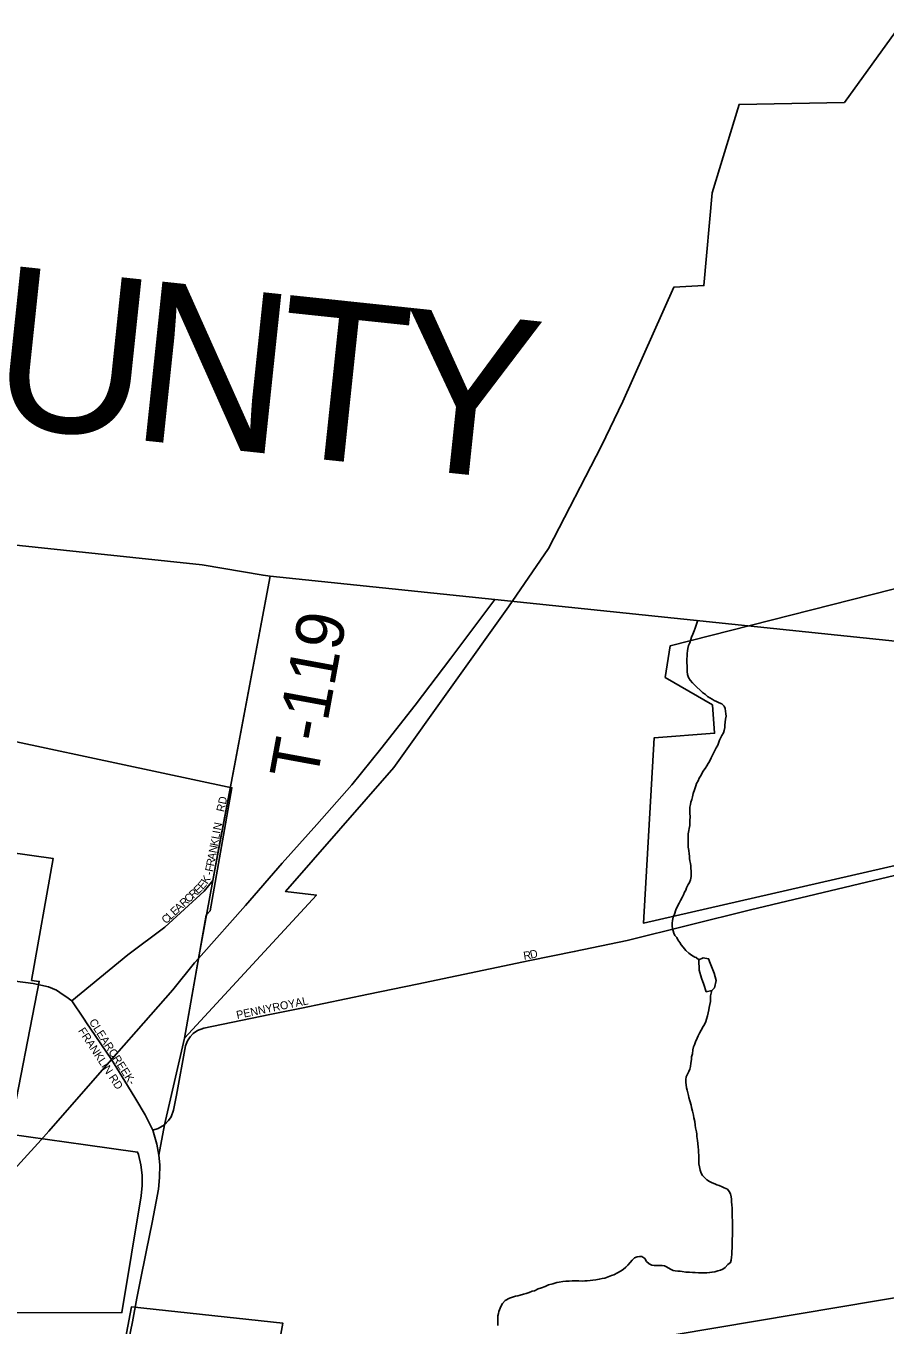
# Model space of a CAD drawing. Extents: x 1310247 to 1664935, y 284496 to 704931.
# Drawn here: x 1474233 to 1479599, y 578053 to 586169 of the extents above; entities that cross this region are included whole.
import ezdxf

# ---------------------------------------------------------------- set-up
doc = ezdxf.new("R2010")
doc.units = 0
for name, color, linetype in [('GM_X_Adjacent_County', 7, 'Continuous'), ('GM_X_Adjacent_County_Text', 7, 'Continuous'), ('GM_X_Corporation_Text', 7, 'Continuous'), ('GM_X_County', 7, 'Continuous'), ('GM_X_County_Subdivision_Text', 7, 'Continuous'), ('GM_X_Major_Lake_Text', 7, 'Continuous'), ('GM_X_Minor_Lake', 7, 'Continuous'), ('GM_X_Minor_River_Text', 7, 'Continuous'), ('GM_X_Rail_Line', 7, 'Continuous'), ('GM_X_State_Shield', 7, 'Continuous'), ('GM_X_Township', 7, 'Continuous'), ('GM_X_Township_Subdivision', 7, 'Continuous')]:
    doc.layers.add(name, color=color, linetype=linetype)

msp = doc.modelspace()

# ---------------------------------------------------------------- linework, layer by layer
at = {"layer": 'GM_X_Adjacent_County'}
for points in [[(1465316, 583843.5), (1468542.2, 583516), (1469819.1, 583386.4), (1475333.3, 582802.4), (1475714, 582737.4), (1475758, 582732.8), (1475400, 580830.6), (1475310.5, 580342.7), (1475223.2, 579846.1), (1475097.9, 579304.4), (1475062.8, 579114.1), (1475069.1, 579055.2), (1475067.9, 578975.2), (1475060.7, 578901.3), (1475047.4, 578824.3), (1475021.3, 578694.4), (1474986.6, 578520.3), (1474944.6, 578315.3), (1474925.7, 578221.5), (1474898, 578072.7), (1474844.5, 577811.7)], [(1474844.5, 577811.7), (1474898, 578072.7), (1474925.7, 578221.5), (1474944.6, 578315.3), (1474986.6, 578520.3), (1475021.3, 578694.4), (1475047.4, 578824.3), (1475060.7, 578901.3), (1475067.9, 578975.2), (1475069.1, 579055.2), (1475062.8, 579114.1), (1475097.9, 579304.4), (1475223.2, 579846.1), (1475310.5, 580342.7), (1475400, 580830.6), (1475758, 582732.8), (1477162.3, 582586.7), (1480943.4, 582193.2)]]:
    msp.add_lwpolyline(points, dxfattribs=at)
at = {"layer": 'GM_X_Adjacent_County_Text'}
msp.add_lwpolyline([(1480943.4, 582193.2), (1477162.3, 582586.7), (1475758, 582732.8), (1475714, 582737.4), (1475333.3, 582802.4), (1469819.1, 583386.4), (1468542.2, 583516), (1465316, 583843.5), (1465087.2, 583866.8), (1462260.8, 583939.8), (1460470.1, 583976.6), (1460424.8, 583977.5), (1459744.3, 583991.5), (1458987.6, 584007.1), (1454533.6, 584099), (1454383.4, 584102.1), (1453707.3, 584116.1), (1452021.6, 584151.7), (1450736.4, 584178.8), (1450715.2, 584179.2), (1442865.9, 584339.2), (1440214.4, 584396.4)], dxfattribs=at)
at = {"layer": 'GM_X_Corporation_Text'}
for points in [[(1475438.8, 581036.7), (1475532.7, 581535.5)], [(1475026.1, 579271.3), (1475058.6, 579281.6), (1475097.9, 579304.4), (1475123.8, 579330.6), (1475139.4, 579354.9), (1475155.7, 579396.7), (1475174.3, 579489.3), (1475229.6, 579797.8), (1475242.3, 579829), (1475259.1, 579854.9), (1475277.4, 579874.4), (1475304.8, 579893.4), (1475344.5, 579908.4), (1475757.3, 579994.4), (1475954.2, 580033.2), (1476373.3, 580121.2), (1476676.3, 580183.2), (1477381, 580330.5), (1477657.6, 580386.4), (1477987.7, 580455.6), (1478759.4, 580647.7), (1480836, 581142.4)], [(1474519.2, 580078.3), (1474870.4, 580366.9), (1475100.5, 580538.5), (1475346.7, 580763.3), (1475400, 580830.6), (1475438.8, 581036.7)], [(1474482.4, 580105.1), (1474519.2, 580078.3), (1474592.6, 579970), (1474614.8, 579936.1)], [(1474614.8, 579936.1), (1474633.5, 579907.5), (1474766.4, 579711.3), (1474866.4, 579549.4), (1474918.8, 579465.2), (1474978.6, 579367.2), (1475026.1, 579271.3)], [(1474810.9, 577639.2), (1474844.5, 577811.7), (1474898, 578072.7), (1474925.7, 578221.5), (1474944.6, 578315.3), (1474986.6, 578520.3), (1475021.3, 578694.4), (1475047.4, 578824.3), (1475060.7, 578901.3), (1475067.9, 578975.2), (1475069.1, 579055.2), (1475062.8, 579114.1), (1475050.1, 579183.8), (1475026.1, 579271.3)]]:
    msp.add_lwpolyline(points, dxfattribs=at)
at = {"layer": 'GM_X_County'}
msp.add_lwpolyline([(1480575, 578377.6), (1480023, 572924.8), (1474265.8, 571980.6), (1474738.6, 577396.3)], close=True, dxfattribs=at)
at = {"layer": 'GM_X_County_Subdivision_Text'}
for points in [[(1475532.7, 581535.5), (1475758, 582732.8)], [(1473856.6, 580242.1), (1474278.7, 580186.5), (1474373.7, 580166), (1474424.2, 580145.6), (1474466.3, 580116.7), (1474482.4, 580105.1)]]:
    msp.add_lwpolyline(points, dxfattribs=at)
at = {"layer": 'GM_X_Major_Lake_Text'}
for points in [[(1473469.7, 581845.8), (1475519.8, 581410.2), (1475384.3, 580642), (1475358.5, 580613.3), (1475223.2, 579846.1), (1476047.6, 580739.4), (1475855.2, 580761.8), (1476531.7, 581536.2), (1477248.1, 582540.7), (1477496.3, 582905.4), (1477827.8, 583546.2), (1477962.1, 583823.2), (1478280.1, 584537.5), (1478467.9, 584547.3), (1478518.6, 585127), (1478687.6, 585679.6), (1479345.5, 585691.1), (1479692.8, 586169.1)], [(1480771.7, 582936.4), (1478256.8, 582295.7), (1478226.8, 582099.6), (1478520.6, 581927.6), (1478535.1, 581750.8), (1478157.9, 581722.7), (1478089.7, 580564.7), (1480789.6, 581181.7)], [(1473763.1, 578129.4), (1474832.1, 578131.3), (1474953.5, 578860.4), (1474959.2, 578925.2), (1474958.1, 578990.2), (1474950.1, 579054.8), (1474935.5, 579118.1), (1474930.8, 579133.9), (1474605, 579179.7), (1474131.1, 579246.3), (1474316.5, 580200), (1474268, 580206.8), (1474402.4, 580969), (1473379.7, 581112.7)]]:
    msp.add_lwpolyline(points, dxfattribs=at)
msp.add_lwpolyline([(1474746.3, 577397.7), (1475239.3, 577441.5), (1475738.9, 577528.5), (1475837.1, 578065.4), (1474892, 578166.1)], close=True, dxfattribs=at)
at = {"layer": 'GM_X_Minor_River_Text'}
for points in [[(1478381.3, 581228.2), (1478379.9, 581250.3), (1478380.5, 581274.3), (1478380.8, 581288.4), (1478383.3, 581306.4), (1478385.7, 581320.4), (1478392.1, 581336.3), (1478396.6, 581354.2), (1478401.1, 581374.2), (1478409.7, 581398), (1478418.4, 581421.9), (1478422.7, 581435.9), (1478431.2, 581453.7), (1478437.6, 581469.6), (1478446, 581483.4), (1478454.4, 581497.3), (1478460.8, 581511.2), (1478475.3, 581530.9), (1478485.7, 581546.7), (1478494.1, 581560.5), (1478502.5, 581574.3), (1478513.1, 581596.2), (1478525.8, 581621.9), (1478534.2, 581637.8), (1478544.8, 581659.6), (1478555.2, 581675.4), (1478559.6, 581689.3), (1478566.1, 581707.2), (1478574.5, 581723), (1478580.9, 581736.9), (1478589.3, 581752.8), (1478593.7, 581768.7), (1478598.2, 581786.7), (1478598.6, 581800.7), (1478601.1, 581820.7), (1478603.6, 581838.7), (1478606, 581856.7), (1478604.4, 581870.8), (1478602.8, 581888.9), (1478601.2, 581905), (1478593.6, 581919.3), (1478579.9, 581933.7), (1478564, 581940.1), (1478546.2, 581948.5), (1478532.3, 581954.9), (1478518.5, 581963.3), (1478504.6, 581971.7), (1478490.8, 581980), (1478477.1, 581992.4), (1478459.3, 582004.9), (1478443.6, 582019.3), (1478424.1, 582037.9), (1478410.3, 582050.3), (1478396.6, 582064.7), (1478383.1, 582083.1), (1478371.4, 582099.4), (1478365.9, 582117.6), (1478364.3, 582135.7), (1478362.7, 582149.8), (1478363.2, 582167.9), (1478361.8, 582194), (1478362.3, 582214.1), (1478362.8, 582234.1), (1478363.2, 582248.2), (1478365.7, 582266.2), (1478368, 582280.1), (1478372.5, 582298.1), (1478379, 582316), (1478385.5, 582335.9), (1478389.9, 582349.8), (1478398.4, 582369.7), (1478406.9, 582389.5), (1478413.4, 582407.4), (1478430.6, 582456.3)], [(1478418.8, 580348.8), (1478411.1, 580352.3), (1478391.4, 580364.9), (1478373.6, 580377.3), (1478356, 580393.8), (1478338.5, 580414.4), (1478326.8, 580428.7), (1478317.1, 580443), (1478305.5, 580459.3), (1478299.8, 580473.5), (1478286.2, 580487.9), (1478280.5, 580502.1), (1478276.8, 580516.3), (1478271.2, 580530.5), (1478269.5, 580544.5), (1478270.1, 580564.6), (1478272.5, 580580.6), (1478275, 580600.6), (1478283.5, 580620.5), (1478292.2, 580646.3), (1478302.8, 580670.2), (1478313.3, 580688), (1478321.8, 580705.8), (1478334.4, 580727.6), (1478340.8, 580741.5), (1478347.2, 580757.4), (1478355.6, 580771.2), (1478360, 580785.1), (1478370.5, 580804.9), (1478376.9, 580818.8), (1478383.3, 580834.7), (1478387.8, 580854.7), (1478388.3, 580874.8), (1478388.7, 580890.8), (1478387.1, 580904.9), (1478385.5, 580923), (1478383.9, 580937.1), (1478380.3, 580953.2), (1478378.6, 580967.3), (1478377.1, 580983.4), (1478375.4, 580997.5), (1478373.9, 581017.6), (1478370.4, 581037.8), (1478368.9, 581057.9), (1478369.4, 581075.9), (1478369.7, 581090), (1478370.2, 581106), (1478370.6, 581122.1), (1478373.1, 581142.1), (1478375.4, 581156.1), (1478379.9, 581174), (1478380.3, 581188), (1478380.7, 581206.1), (1478381.3, 581228.2)], [(1478418.8, 580348.8), (1478436.8, 580334.4)], [(1478463.1, 580348.4), (1478436.8, 580334.4)], [(1478436.8, 580334.4), (1478437.3, 580270.7), (1478452.2, 580220.2), (1478467.4, 580179.8), (1478482.4, 580135.3), (1478516.6, 580142.6), (1478535.1, 580160.2), (1478544.1, 580206.2), (1478531.1, 580250.6)], [(1478531.1, 580250.6), (1478506.4, 580313.4), (1478497, 580341.7), (1478463.1, 580348.4)], [(1478360.1, 579534.6), (1478356.6, 579554.8), (1478355, 579568.9), (1478355.5, 579586.9), (1478357.9, 579604.9), (1478366.4, 579620.8), (1478372.8, 579636.7), (1478379.2, 579652.6), (1478383.6, 579668.5), (1478386.1, 579688.5), (1478390.8, 579712.5), (1478391.2, 579728.6), (1478395.7, 579748.5), (1478398.3, 579772.5), (1478402.8, 579790.5), (1478409.2, 579804.4), (1478415.6, 579822.3), (1478426.3, 579846.1), (1478432.7, 579860), (1478441.1, 579877.8), (1478451.6, 579895.7), (1478464.2, 579917.4), (1478470.6, 579931.3), (1478479.1, 579949.2), (1478483.5, 579965.1), (1478490, 579985), (1478494.5, 580003), (1478499, 580022.9), (1478501.4, 580036.9), (1478505.9, 580056.9), (1478508.4, 580074.9), (1478508.8, 580092.9), (1478509.3, 580111), (1478516.6, 580142.6)], [(1478007.3, 578443.3), (1478019.7, 578459.1), (1478034.1, 578472.8), (1478050.3, 578480.4), (1478066.4, 578482), (1478080.5, 578481.7), (1478098.2, 578469.2), (1478109.8, 578450.8), (1478125.5, 578436.4), (1478143.3, 578427.9), (1478157.3, 578425.5), (1478171.3, 578425.2), (1478185.4, 578424.8), (1478207.4, 578424.3), (1478221.5, 578423.9), (1478235.3, 578417.5), (1478259, 578402.9), (1478274.9, 578394.5), (1478288.9, 578392.1), (1478304.9, 578389.7), (1478318.9, 578389.3), (1478332.9, 578387), (1478354.9, 578384.4), (1478376.9, 578383.9), (1478396.9, 578381.4), (1478413, 578380.9), (1478435, 578380.4), (1478451.1, 578380), (1478469.1, 578379.5), (1478487.2, 578379.1), (1478503.3, 578380.7), (1478519.4, 578384.3), (1478535.5, 578385.9), (1478555.7, 578391.4), (1478571.9, 578397), (1478586.1, 578402.7), (1478600.4, 578412.4), (1478616.9, 578432), (1478633.3, 578443.7), (1478637.7, 578459.6), (1478640.2, 578477.6), (1478642.6, 578493.6), (1478643.1, 578513.7), (1478643.7, 578535.8), (1478644.4, 578563.9), (1478645, 578587.9), (1478645.7, 578614), (1478646.2, 578636.1), (1478646.8, 578660.2), (1478647.3, 578680.2), (1478646, 578704.4), (1478644.6, 578728.5), (1478645.2, 578754.6), (1478643.6, 578770.7), (1478644, 578784.7), (1478642.5, 578802.8), (1478641, 578824.9), (1478639.4, 578839), (1478637.8, 578855.2), (1478634.2, 578873.3), (1478626.6, 578887.5), (1478614.9, 578901.9), (1478595, 578910.4), (1478581.2, 578916.8), (1478563.3, 578925.3), (1478549.4, 578929.6), (1478535.5, 578936), (1478519.6, 578942.4), (1478503.8, 578950.8), (1478486, 578961.3), (1478472.3, 578975.7), (1478458.6, 578988.1), (1478450.9, 579002.4), (1478445.3, 579020.6), (1478439.8, 579040.8), (1478436.3, 579061), (1478436.7, 579075), (1478437.2, 579093), (1478435.7, 579113.2), (1478434.2, 579133.3), (1478434.5, 579147.3), (1478433, 579165.4), (1478429.5, 579187.6), (1478428, 579205.7), (1478424.7, 579231.9), (1478423, 579246), (1478421.4, 579260.1), (1478416, 579286.3), (1478412.4, 579302.5), (1478411, 579324.6), (1478405.5, 579346.8), (1478402, 579364.9), (1478396.6, 579389.2), (1478391.1, 579411.4), (1478387.5, 579427.5), (1478380.2, 579453.8), (1478374.6, 579474), (1478371, 579488.2), (1478367.4, 579504.3), (1478363.8, 579520.5), (1478360.1, 579534.6)], [(1477180.6, 578050.5), (1477181, 578066.5), (1477179.7, 578092.7), (1477180.1, 578110.7), (1477184.5, 578124.7), (1477186.9, 578138.7), (1477195.4, 578158.5), (1477201.8, 578172.4), (1477210.2, 578188.3), (1477226.7, 578205.9), (1477253.2, 578221.3), (1477271.4, 578226.9), (1477291.6, 578234.4), (1477305.7, 578236.1), (1477319.9, 578239.7), (1477340.1, 578245.3), (1477358.3, 578250.8), (1477376.5, 578256.4), (1477394.7, 578264), (1477408.9, 578267.6), (1477433.2, 578279.1), (1477453.5, 578286.6), (1477475.7, 578294.1), (1477498.1, 578303.5), (1477524.3, 578310.9), (1477548.6, 578318.3), (1477564.7, 578321.9), (1477586.9, 578325.4), (1477605, 578327), (1477627.1, 578328.4), (1477645.2, 578330), (1477671.3, 578329.3), (1477687.3, 578328.9), (1477707.4, 578328.4), (1477723.5, 578330), (1477739.5, 578329.6), (1477757.6, 578331.2), (1477773.7, 578332.8), (1477793.8, 578336.3), (1477814, 578339.8), (1477832.1, 578343.3), (1477848.3, 578346.9), (1477870.6, 578354.4), (1477890.8, 578361.9), (1477905, 578367.6), (1477927.4, 578379.1), (1477947.7, 578390.6), (1477964, 578400.3), (1477980.4, 578413.9), (1477992.8, 578427.7), (1478007.3, 578443.3)]]:
    msp.add_lwpolyline(points, dxfattribs=at)
at = {"layer": 'GM_X_State_Shield'}
for points in [[(1475328.2, 580362.6), (1475605, 580674.5), (1475833, 580938.6), (1476050.6, 581180.8), (1476268.2, 581429.1), (1476449.3, 581654), (1476663.5, 581926.3), (1476886.1, 582220.5), (1477162.3, 582586.7)], [(1474376.2, 579265), (1474766.4, 579711.3), (1474921.8, 579887.8), (1475151.4, 580147.6), (1475286.8, 580316), (1475310.5, 580342.7), (1475328.2, 580362.6)], [(1470974.1, 575511.3), (1471024.3, 575567.4), (1471091.3, 575642.2), (1471384.3, 575962.9), (1471673.2, 576281.7), (1471988.9, 576634), (1472286, 576964.6), (1472659, 577373.8), (1472976.5, 577721.9), (1473335.1, 578115.3), (1473638.4, 578449.7), (1473945.9, 578792.1), (1474329, 579210.9), (1474360.3, 579246.8), (1474376.2, 579265)]]:
    msp.add_lwpolyline(points, dxfattribs=at)
at = {"layer": 'GM_X_Township'}
msp.add_lwpolyline([(1465316, 583843.5), (1468542.2, 583516), (1469819.1, 583386.4), (1475333.3, 582802.4), (1475714, 582737.4), (1475758, 582732.8), (1477162.3, 582586.7), (1480943.4, 582193.2)], dxfattribs=at)

# ---------------------------------------------------------------- texts
at = {"layer": 'GM_X_Minor_Lake'}
for s, rotation, p in [('U', 353.97167, (1473991.7, 583682.2)), ('N', 353.96902, (1474871.2, 583589.3)), ('T', 353.97296, (1475750.8, 583496.4)), ('Y', 353.97119, (1476494.6, 583417.8))]:
    msp.add_text(s, height=1000, rotation=rotation, dxfattribs=at).set_placement(p)
at = {"layer": 'GM_X_Rail_Line'}
for s, rotation, p in [('RD', 77.47633, (1475470.3, 581255.6)), ('N', 79.18133, (1475449.9, 581141.5)), ('K', 79.17888, (1475430.9, 581042.1)), ('L', 79.20136, (1475439.2, 581085.3)), ('I', 79.18708, (1475445.8, 581119.8)), ('N', 79.21645, (1475422.7, 580998.8)), ('F', 79.09177, (1475400.3, 580882)), ('R', 79.17217, (1475407, 580916.7)), ('A', 79.18133, (1475414.4, 580955.6)), ('K', 58.19132, (1475365.9, 580804.2)), ('-', 79.64345, (1475396.4, 580860.5)), ('R', 42.76704, (1475279, 580715)), ('E', 43.58956, (1475308.7, 580742.4)), ('E', 49.37114, (1475338, 580770.7)), ('A', 42.80184, (1475188.6, 580631.3)), ('R', 42.76704, (1475220.9, 580661.2)), ('C', 42.80333, (1475250, 580688.1)), ('C', 42.76704, (1475107.9, 580556.5)), ('L', 42.8057, (1475137, 580583.4)), ('E', 42.77735, (1475162.8, 580607.4)), ('R', 9.02313, (1477344.3, 580334.6)), ('D', 13.43153, (1477387.5, 580341.6)), ('PENNYROYAL', 11.67081, (1475552.6, 579964.9)), ('CLEARCREEK-', 302.70058, (1474624.9, 579947.5)), ('FRANKLIN RD', 303.18243, (1474557.1, 579891.9))]:
    msp.add_text(s, height=50, rotation=rotation, dxfattribs=at).set_placement(p)
at = {"layer": 'GM_X_Township_Subdivision'}
msp.add_text('T-119', height=300, rotation=79.56993, dxfattribs=at).set_placement((1476048.7, 581445.4))

doc.saveas('drawing.dxf')
